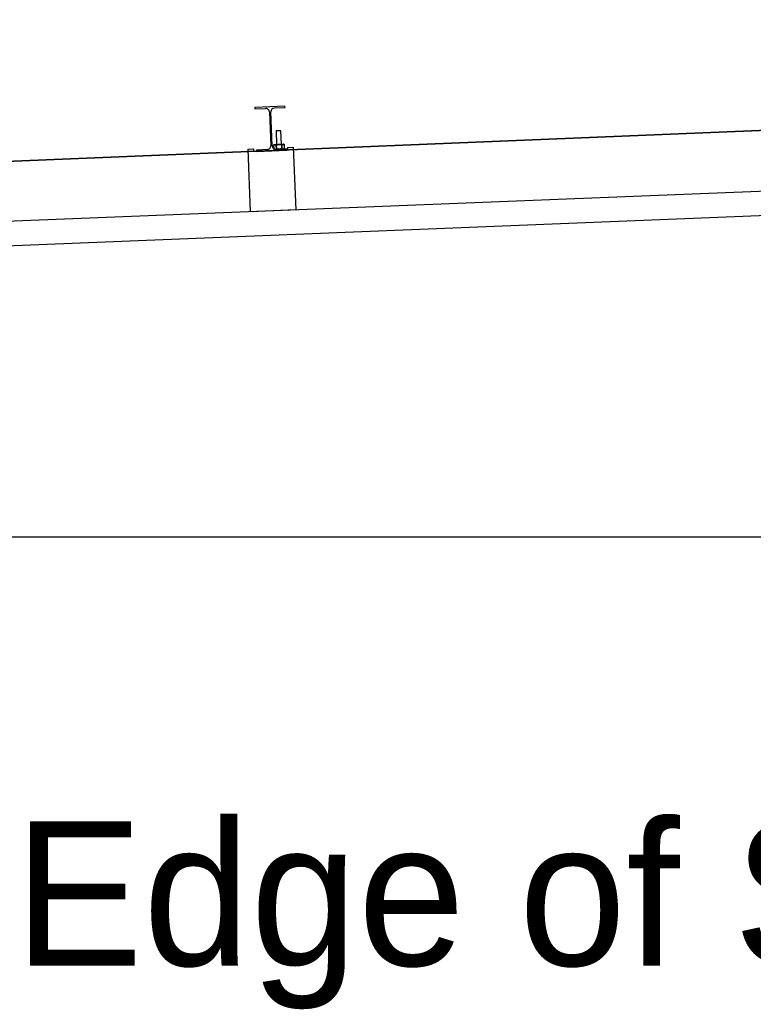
# Model space of a CAD drawing. Extents: x 9538 to 81668, y 7600 to 11751.
# Drawn here: x 29115.7 to 29197, y 9647.9 to 9757.6 of the extents above; entities that cross this region are included whole.
import ezdxf

# ---------------------------------------------------------------- set-up
doc = ezdxf.new("R2010")
doc.units = 0
for name, color, linetype in [('DsnShtMinorGrid16', 7, 'Continuous'), ('dsnStdCells', 7, 'Continuous'), ('dsnStdNote', 7, 'Continuous'), ('dsnStdTable', 7, 'Continuous')]:
    doc.layers.add(name, color=color, linetype=linetype)

msp = doc.modelspace()

# ---------------------------------------------------------------- linework, layer by layer
at = {"layer": 'DsnShtMinorGrid16'}
for p, q in [((29496.13, 9757.6), (29020.84, 9738.08)), ((28769.18, 9700.29), (29800.87, 9700.29))]:
    msp.add_line(p, q, dxfattribs=at)
at = {"layer": 'dsnStdCells'}
for p, q in [((29145.12, 9748.03), (29141.79, 9747.9)), ((29145.12, 9748.03), (29141.79, 9747.9)), ((29145.12, 9748.03), (29141.79, 9747.9)), ((29141.79, 9747.9), (29141.8, 9747.74)), ((29141.79, 9747.9), (29141.8, 9747.74)), ((29141.79, 9747.9), (29141.8, 9747.74)), ((29141.8, 9747.74), (29142.97, 9747.79)), ((29141.8, 9747.74), (29142.97, 9747.79)), ((29141.8, 9747.74), (29142.97, 9747.79)), ((29143.96, 9747.83), (29145.13, 9747.88)), ((29143.96, 9747.83), (29145.13, 9747.88)), ((29143.96, 9747.83), (29145.13, 9747.88)), ((29145.13, 9747.88), (29145.12, 9748.03)), ((29145.13, 9747.88), (29145.12, 9748.03)), ((29145.13, 9747.88), (29145.12, 9748.03)), ((29143.4, 9747.39), (29143.55, 9743.64)), ((29143.4, 9747.39), (29143.55, 9743.64)), ((29143.4, 9747.39), (29143.55, 9743.64)), ((29143.71, 9743.65), (29143.56, 9747.4)), ((29143.71, 9743.65), (29143.56, 9747.4)), ((29143.71, 9743.65), (29143.56, 9747.4)), ((29144.66, 9745.3), (29144.14, 9745.28)), ((29144.66, 9745.3), (29144.14, 9745.28)), ((29144.66, 9745.3), (29144.14, 9745.28)), ((29144.14, 9745.28), (29144.2, 9743.77)), ((29144.14, 9745.28), (29144.2, 9743.77)), ((29144.14, 9745.28), (29144.2, 9743.77)), ((29144.72, 9743.79), (29144.66, 9745.3)), ((29144.72, 9743.79), (29144.66, 9745.3)), ((29144.72, 9743.79), (29144.66, 9745.3)), ((29141.04, 9743.28), (29141.66, 9743.31)), ((29141.31, 9736.33), (29141.04, 9743.28)), ((29141.67, 9743), (29141.66, 9743.31)), ((29145.42, 9743.15), (29141.67, 9743)), ((29143.15, 9743.21), (29141.98, 9743.16)), ((29143.15, 9743.21), (29141.98, 9743.16)), ((29141.98, 9743.16), (29141.99, 9743.01)), ((29141.98, 9743.16), (29141.99, 9743.01)), ((29141.99, 9743.01), (29145.32, 9743.14)), ((29141.99, 9743.01), (29145.32, 9743.14)), ((29143.94, 9743.76), (29143.86, 9743.71)), ((29143.94, 9743.76), (29143.86, 9743.71)), ((29143.94, 9743.76), (29143.86, 9743.71)), ((29143.86, 9743.71), (29143.87, 9743.33)), ((29143.87, 9743.33), (29143.86, 9743.71)), ((29143.87, 9743.33), (29143.86, 9743.71)), ((29143.94, 9743.76), (29144.9, 9743.8)), ((29143.94, 9743.76), (29144.9, 9743.8)), ((29144.9, 9743.8), (29143.94, 9743.76)), ((29145.31, 9743.3), (29144.14, 9743.25)), ((29145.31, 9743.3), (29144.14, 9743.25)), ((29144.17, 9743.3), (29144.16, 9743.72)), ((29144.17, 9743.3), (29144.16, 9743.72)), ((29144.17, 9743.3), (29144.16, 9743.72)), ((29144.16, 9743.72), (29144.17, 9743.3)), ((29144.16, 9743.72), (29144.17, 9743.3)), ((29144.2, 9743.77), (29144.72, 9743.79)), ((29144.78, 9743.33), (29144.76, 9743.74)), ((29144.78, 9743.33), (29144.76, 9743.74)), ((29144.76, 9743.74), (29144.78, 9743.33)), ((29144.78, 9743.33), (29144.76, 9743.74)), ((29144.78, 9743.33), (29144.76, 9743.74)), ((29144.9, 9743.8), (29144.97, 9743.81)), ((29144.9, 9743.8), (29144.97, 9743.81)), ((29144.97, 9743.81), (29144.9, 9743.8)), ((29145.06, 9743.76), (29144.97, 9743.81)), ((29145.06, 9743.76), (29144.97, 9743.81)), ((29145.06, 9743.76), (29144.97, 9743.81)), ((29145, 9743.28), (29145.08, 9743.34)), ((29145, 9743.28), (29145.08, 9743.34)), ((29145.08, 9743.34), (29145.06, 9743.76)), ((29145.08, 9743.34), (29145.06, 9743.76)), ((29145.08, 9743.34), (29145.06, 9743.76)), ((29145.32, 9743.14), (29145.31, 9743.3)), ((29145.32, 9743.14), (29145.31, 9743.3)), ((29145.41, 9743.46), (29146.03, 9743.48)), ((29145.41, 9743.46), (29145.42, 9743.15)), ((29146.03, 9743.48), (29146.31, 9736.53)), ((29146.31, 9736.53), (29141.31, 9736.33))]:
    msp.add_line(p, q, dxfattribs=at)
for points in [[(29143.87, 9743.33), (29143.87, 9743.33)], [(29144.14, 9743.25), (29145, 9743.28), (29145, 9743.28)]]:
    msp.add_lwpolyline(points, dxfattribs=at)
for centre, start, end in [((29142.98, 9747.37), 2.2841, 92.2932), ((29142.98, 9747.37), 2.2841, 92.2932), ((29142.98, 9747.37), 2.2841, 92.2932), ((29143.97, 9747.41), 92.2981, 182.2871), ((29143.97, 9747.41), 92.2981, 182.2871), ((29143.97, 9747.41), 92.2981, 182.2871), ((29143.13, 9743.63), 272.2981, 2.2871), ((29143.13, 9743.63), 272.2981, 2.2871), ((29143.13, 9743.63), 272.2981, 2.2871), ((29144.12, 9743.67), 182.2841, 272.2932), ((29144.12, 9743.67), 182.2841, 272.2932), ((29144.12, 9743.67), 182.2841, 272.2932), ((29144.12, 9743.67), 233.1773, 272.2932)]:
    msp.add_arc(centre, 0.417, start, end, dxfattribs=at)
for points, degree in [([(29144.16, 9743.72), (29144.13, 9743.73), (29144.08, 9743.76), (29144, 9743.77), (29143.92, 9743.75), (29143.88, 9743.72), (29143.86, 9743.71)], 3), ([(29144.16, 9743.72), (29144.13, 9743.73), (29144.08, 9743.76), (29144, 9743.77), (29143.92, 9743.75), (29143.88, 9743.72), (29143.86, 9743.71)], 3), ([(29143.93, 9743.75), (29143.9, 9743.74), (29143.88, 9743.72), (29143.86, 9743.71)], 2), ([(29143.86, 9743.71), (29143.88, 9743.72), (29143.9, 9743.74), (29143.93, 9743.75)], 2), ([(29143.99, 9743.76), (29143.97, 9743.76), (29143.95, 9743.76), (29143.93, 9743.75)], 2), ([(29143.93, 9743.75), (29143.95, 9743.76), (29143.97, 9743.76), (29143.99, 9743.76)], 2), ([(29144.16, 9743.72), (29144.13, 9743.73), (29144.08, 9743.76), (29144.02, 9743.77), (29143.99, 9743.76)], 3), ([(29143.99, 9743.76), (29144, 9743.76), (29144.01, 9743.76), (29144.02, 9743.76)], 2), ([(29144.02, 9743.76), (29144.04, 9743.76), (29144.09, 9743.76), (29144.13, 9743.73), (29144.16, 9743.72)], 3), ([(29144.08, 9743.26), (29144.09, 9743.26), (29144.12, 9743.27), (29144.15, 9743.29), (29144.17, 9743.3)], 3), ([(29144.76, 9743.74), (29144.71, 9743.76), (29144.6, 9743.78), (29144.44, 9743.79), (29144.29, 9743.76), (29144.2, 9743.73), (29144.16, 9743.72)], 3), ([(29144.76, 9743.74), (29144.71, 9743.76), (29144.6, 9743.78), (29144.44, 9743.79), (29144.29, 9743.76), (29144.2, 9743.73), (29144.16, 9743.72)], 3), ([(29144.16, 9743.72), (29144.2, 9743.73), (29144.29, 9743.76), (29144.44, 9743.79), (29144.54, 9743.78), (29144.6, 9743.78)], 3), ([(29144.43, 9743.78), (29144.39, 9743.78), (29144.29, 9743.76), (29144.2, 9743.73), (29144.16, 9743.72)], 3), ([(29144.43, 9743.78), (29144.39, 9743.78), (29144.29, 9743.76), (29144.2, 9743.73), (29144.16, 9743.72)], 3), ([(29144.78, 9743.33), (29144.73, 9743.31), (29144.64, 9743.28), (29144.49, 9743.26), (29144.34, 9743.27), (29144.23, 9743.29), (29144.17, 9743.3)], 3), ([(29144.17, 9743.3), (29144.23, 9743.29), (29144.34, 9743.27), (29144.49, 9743.26), (29144.64, 9743.28), (29144.73, 9743.31), (29144.78, 9743.33)], 3), ([(29144.17, 9743.3), (29144.23, 9743.29), (29144.34, 9743.27), (29144.49, 9743.26), (29144.64, 9743.28), (29144.73, 9743.31), (29144.78, 9743.33)], 3), ([(29144.17, 9743.3), (29144.23, 9743.29), (29144.34, 9743.27), (29144.49, 9743.26), (29144.64, 9743.28), (29144.73, 9743.31), (29144.78, 9743.33)], 3), ([(29144.76, 9743.74), (29144.71, 9743.76), (29144.6, 9743.78), (29144.49, 9743.79), (29144.43, 9743.78)], 3), ([(29144.76, 9743.74), (29144.71, 9743.76), (29144.6, 9743.78), (29144.49, 9743.79), (29144.43, 9743.78)], 3), ([(29144.6, 9743.78), (29144.65, 9743.77), (29144.71, 9743.76), (29144.76, 9743.74)], 2), ([(29145.06, 9743.76), (29145.04, 9743.77), (29145.01, 9743.78), (29144.94, 9743.8), (29144.87, 9743.8), (29144.81, 9743.77), (29144.77, 9743.75), (29144.76, 9743.74)], 3), ([(29145.06, 9743.76), (29145.04, 9743.77), (29145.01, 9743.78), (29144.94, 9743.8), (29144.87, 9743.8), (29144.81, 9743.77), (29144.77, 9743.75), (29144.76, 9743.74)], 3), ([(29144.95, 9743.8), (29144.93, 9743.8), (29144.87, 9743.8), (29144.81, 9743.77), (29144.77, 9743.75), (29144.76, 9743.74)], 3), ([(29144.76, 9743.74), (29144.77, 9743.75), (29144.78, 9743.76), (29144.79, 9743.77)], 2), ([(29145.08, 9743.34), (29145.06, 9743.33), (29145.03, 9743.31), (29144.96, 9743.28), (29144.89, 9743.28), (29144.82, 9743.3), (29144.79, 9743.32), (29144.78, 9743.33)], 3), ([(29144.78, 9743.33), (29144.79, 9743.32), (29144.82, 9743.3), (29144.89, 9743.28), (29144.96, 9743.28), (29145.03, 9743.31), (29145.06, 9743.33), (29145.08, 9743.34)], 3), ([(29144.78, 9743.33), (29144.79, 9743.32), (29144.82, 9743.3), (29144.89, 9743.28), (29144.96, 9743.28), (29145.03, 9743.31), (29145.06, 9743.33), (29145.08, 9743.34)], 3), ([(29144.79, 9743.77), (29144.8, 9743.77), (29144.82, 9743.78), (29144.85, 9743.79), (29144.87, 9743.8)], 3), ([(29144.87, 9743.8), (29144.9, 9743.8), (29144.94, 9743.8), (29144.99, 9743.79), (29145.01, 9743.78)], 3), ([(29145.01, 9743.78), (29144.99, 9743.79), (29144.97, 9743.79), (29144.95, 9743.8)], 2), ([(29145.06, 9743.76), (29145.04, 9743.77), (29145.02, 9743.77), (29145.01, 9743.78)], 2), ([(29145.01, 9743.78), (29145.02, 9743.77), (29145.04, 9743.77), (29145.06, 9743.76)], 2)]:
    msp.add_open_spline(points, degree=degree, dxfattribs=at)
at = {"layer": 'dsnStdTable'}
for p, q in [((29020.73, 9738.08), (29496.13, 9757.6)), ((29145.12, 9748.03), (29141.79, 9747.9)), ((29145.12, 9748.03), (29141.79, 9747.9)), ((29141.79, 9747.9), (29141.8, 9747.74)), ((29141.79, 9747.9), (29141.8, 9747.74)), ((29141.8, 9747.74), (29142.97, 9747.79)), ((29141.8, 9747.74), (29142.97, 9747.79)), ((29143.96, 9747.83), (29145.13, 9747.88)), ((29143.96, 9747.83), (29145.13, 9747.88)), ((29145.13, 9747.88), (29145.12, 9748.03)), ((29145.13, 9747.88), (29145.12, 9748.03)), ((29399.33, 9746.65), (28987.77, 9730.18)), ((29143.4, 9747.39), (29143.55, 9743.64)), ((29143.4, 9747.39), (29143.55, 9743.64)), ((29143.71, 9743.65), (29143.56, 9747.4)), ((29143.71, 9743.65), (29143.56, 9747.4)), ((29144.66, 9745.3), (29144.14, 9745.28)), ((29144.66, 9745.3), (29144.14, 9745.28)), ((29144.14, 9745.28), (29144.2, 9743.77)), ((29144.14, 9745.28), (29144.2, 9743.77)), ((29144.72, 9743.79), (29144.66, 9745.3)), ((29144.72, 9743.79), (29144.66, 9745.3)), ((29399.44, 9743.94), (28987.77, 9727.47)), ((29141.04, 9743.28), (29141.66, 9743.31)), ((29141.31, 9736.33), (29141.04, 9743.28)), ((29141.67, 9743), (29141.66, 9743.31)), ((29145.42, 9743.15), (29141.67, 9743)), ((29143.15, 9743.21), (29141.98, 9743.16)), ((29141.98, 9743.16), (29141.99, 9743.01)), ((29141.99, 9743.01), (29145.32, 9743.14)), ((29143.94, 9743.76), (29143.86, 9743.71)), ((29143.94, 9743.76), (29143.86, 9743.71)), ((29143.87, 9743.33), (29143.86, 9743.71)), ((29143.87, 9743.33), (29143.86, 9743.71)), ((29143.94, 9743.76), (29144.9, 9743.8)), ((29143.94, 9743.76), (29144.9, 9743.8)), ((29145.31, 9743.3), (29144.14, 9743.25)), ((29144.17, 9743.3), (29144.16, 9743.72)), ((29144.17, 9743.3), (29144.16, 9743.72)), ((29144.78, 9743.33), (29144.76, 9743.74)), ((29144.78, 9743.33), (29144.76, 9743.74)), ((29144.9, 9743.8), (29144.97, 9743.81)), ((29144.9, 9743.8), (29144.97, 9743.81)), ((29145.06, 9743.76), (29144.97, 9743.81)), ((29145.06, 9743.76), (29144.97, 9743.81)), ((29145, 9743.28), (29145.08, 9743.34)), ((29145.08, 9743.34), (29145.06, 9743.76)), ((29145.08, 9743.34), (29145.06, 9743.76)), ((29145.32, 9743.14), (29145.31, 9743.3)), ((29145.41, 9743.46), (29146.03, 9743.48)), ((29145.41, 9743.46), (29145.42, 9743.15)), ((29146.03, 9743.48), (29146.31, 9736.53)), ((29146.31, 9736.53), (29141.31, 9736.33)), ((28364.02, 9700.29), (29977.73, 9700.29))]:
    msp.add_line(p, q, dxfattribs=at)
for centre, start, end in [((29142.98, 9747.37), 2.2841, 92.2932), ((29142.98, 9747.37), 2.2841, 92.2932), ((29143.97, 9747.41), 92.2981, 182.2871), ((29143.97, 9747.41), 92.2981, 182.2871), ((29143.13, 9743.63), 272.2981, 2.2871), ((29143.13, 9743.63), 272.2981, 2.2871), ((29144.12, 9743.67), 182.2841, 272.2932), ((29144.12, 9743.67), 182.2841, 272.2932)]:
    msp.add_arc(centre, 0.417, start, end, dxfattribs=at)
for points in [[(29144.16, 9743.72), (29144.13, 9743.73), (29144.08, 9743.76), (29144, 9743.77), (29143.92, 9743.75), (29143.88, 9743.72), (29143.86, 9743.71)], [(29144.16, 9743.72), (29144.13, 9743.73), (29144.08, 9743.76), (29144, 9743.77), (29143.92, 9743.75), (29143.88, 9743.72), (29143.86, 9743.71)], [(29144.08, 9743.26), (29144.09, 9743.26), (29144.12, 9743.27), (29144.15, 9743.29), (29144.17, 9743.3)], [(29144.76, 9743.74), (29144.71, 9743.76), (29144.6, 9743.78), (29144.44, 9743.79), (29144.29, 9743.76), (29144.2, 9743.73), (29144.16, 9743.72)], [(29144.76, 9743.74), (29144.71, 9743.76), (29144.6, 9743.78), (29144.44, 9743.79), (29144.29, 9743.76), (29144.2, 9743.73), (29144.16, 9743.72)], [(29144.17, 9743.3), (29144.23, 9743.29), (29144.34, 9743.27), (29144.49, 9743.26), (29144.64, 9743.28), (29144.73, 9743.31), (29144.78, 9743.33)], [(29145.06, 9743.76), (29145.04, 9743.77), (29145.01, 9743.78), (29144.94, 9743.8), (29144.87, 9743.8), (29144.81, 9743.77), (29144.77, 9743.75), (29144.76, 9743.74)], [(29145.06, 9743.76), (29145.04, 9743.77), (29145.01, 9743.78), (29144.94, 9743.8), (29144.87, 9743.8), (29144.81, 9743.77), (29144.77, 9743.75), (29144.76, 9743.74)], [(29144.78, 9743.33), (29144.79, 9743.32), (29144.82, 9743.3), (29144.89, 9743.28), (29144.96, 9743.28), (29145.03, 9743.31), (29145.06, 9743.33), (29145.08, 9743.34)]]:
    msp.add_open_spline(points, degree=3, dxfattribs=at)

# ---------------------------------------------------------------- texts
at = {"layer": 'dsnStdNote'}
msp.add_text('Edge of Shoulder Pavement', height=16, dxfattribs=at).set_placement((29115.12, 9652.77))

doc.saveas('drawing.dxf')
